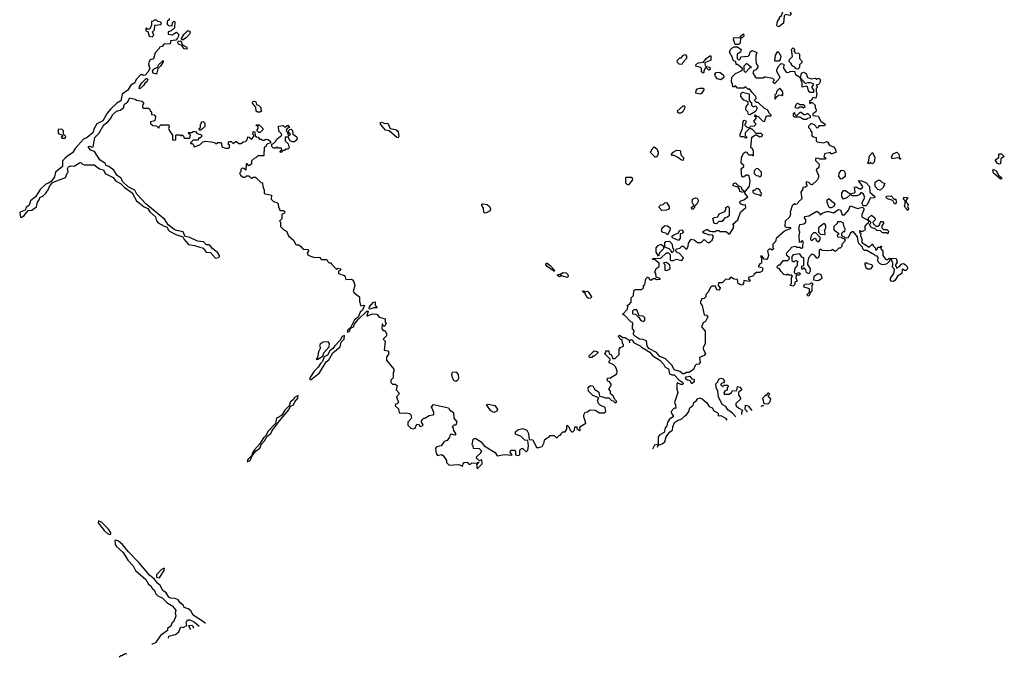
# Model space of a CAD drawing. Extents: x 2472589 to 2662339, y 701009 to 849030.
# Tile 307 of 406: x 2604847 to 2613690, y 703705 to 709434. Entities that reach past the tile are written whole.
import ezdxf

# ---------------------------------------------------------------- set-up
doc = ezdxf.new("R2010")
doc.units = 0

msp = doc.modelspace()

# ---------------------------------------------------------------- linework, layer by layer
at = {"layer": '0CON05XD'}
for points in [[(2611665, 709370), (2611651.7, 709371.7), (2611647.5, 709385), (2611653, 709417), (2611670, 709445), (2611670, 709455), (2611688.3, 709471.7), (2611705, 709510), (2611715, 709510), (2611755, 709540), (2611765, 709540), (2611770, 709525), (2611760, 709515), (2611777, 709483), (2611765, 709472.5), (2611725, 709480), (2611711.7, 709468.3), (2611707, 709403), (2611665, 709370)], [(2606190, 709445), (2606188.3, 709431.7), (2606172.5, 709417.5), (2606170, 709395), (2606185, 709382.5), (2606215, 709380), (2606220, 709405), (2606235, 709420), (2606240, 709415), (2606238.3, 709361.7), (2606207, 709333), (2606180, 709325), (2606180, 709305), (2606215, 709297.5), (2606255, 709322.5), (2606273.3, 709305), (2606273.8, 709285), (2606265, 709267.5), (2606248.8, 709251.2), (2606200, 709245), (2606202.5, 709225), (2606195, 709212.5), (2606145, 709216.7), (2606125, 709192.5), (2606101.7, 709188.3), (2606100, 709175), (2606063, 709137), (2606048.3, 709081.7), (2606018.3, 709071.7), (2606008.3, 709061.7), (2606003.3, 709035), (2606016.7, 708995), (2605998.9, 708961.1), (2605975, 708936.2), (2605955, 708932.5), (2605945, 708940), (2605931.7, 708938.3), (2605892.5, 708895), (2605880, 708865), (2605843.6, 708846.4), (2605819.3, 708800.7), (2605767.5, 708765), (2605754, 708705), (2605717.7, 708682.3), (2605665, 708632.5), (2605633.3, 708595), (2605592.5, 708525), (2605540.7, 708499.3), (2605516.7, 708455), (2605504, 708416), (2605452.5, 708375), (2605420.5, 708359.5), (2605343.6, 708276.4), (2605325, 708240), (2605275, 708207.5), (2605253.6, 708186.4), (2605232.5, 708165), (2605230, 708115), (2605167.5, 708065), (2605158.6, 708021.4), (2605128.8, 707981.2), (2605106.2, 707963.8), (2605082.5, 707955), (2605030.7, 707909.3), (2604989.2, 707840.8), (2604943.3, 707805), (2604931.2, 707768.8), (2604904.4, 707745.6), (2604896.1, 707723.9), (2604850, 707705), (2604846.7, 707695), (2604855, 707660), (2604865, 707660), (2604885.9, 707674.1), (2604921.7, 707718.3), (2604955, 707722.5), (2604997.7, 707752.3), (2605007.5, 707795), (2605022.5, 707815), (2605027.5, 707835), (2605055, 707847.5), (2605082.5, 707875), (2605103.6, 707906.4), (2605113.9, 707936.1), (2605140, 707970), (2605257.5, 708015), (2605272.5, 708055), (2605282.5, 708065), (2605277.5, 708095), (2605285, 708112.5), (2605305, 708120), (2605335, 708117.5), (2605385, 708147.5), (2605395, 708150), (2605410, 708135), (2605425, 708130), (2605515, 708128.8), (2605563.9, 708093.9), (2605600, 708085), (2605615, 708052.5), (2605686.7, 708015), (2605706.2, 707985), (2605751.7, 707961.7), (2605785, 707928.8), (2605857.1, 707877.1), (2605895, 707807.5), (2605965, 707752), (2605997.7, 707737.7), (2606015, 707706.7), (2606065, 707662.5), (2606076.1, 707626.1), (2606089.5, 707609.5), (2606145, 707577.5), (2606170, 707570), (2606180, 707545), (2606192.5, 707535), (2606250, 707505), (2606313, 707483), (2606325, 707457.5), (2606364.1, 707414.1), (2606416.1, 707406.1), (2606495, 707382.5), (2606522.5, 707345), (2606560.7, 707340.7), (2606605, 707291.2), (2606633.6, 707296.4), (2606642.5, 707305), (2606642.5, 707315), (2606625, 707338.8), (2606577, 707377), (2606555, 707407.5), (2606545, 707412.5), (2606525, 707410), (2606498, 707438), (2606445, 707443.8), (2606375, 707476.2), (2606336.4, 707486.4), (2606326.4, 707496.4), (2606315, 707526.7), (2606244, 707544), (2606181.2, 707591.2), (2606149.5, 707639.5), (2605980.5, 707780.5), (2605900, 707865), (2605881.7, 707901.7), (2605822, 707932), (2605771.2, 707981.2), (2605758.6, 708008.6), (2605723, 708033), (2605691.2, 708081.2), (2605645.9, 708115.9), (2605624.5, 708124.5), (2605612.9, 708142.9), (2605565, 708175.8), (2605520, 708250), (2605485, 708262.5), (2605464.5, 708284.5), (2605464.3, 708295.7), (2605475, 708298.8), (2605495, 708288), (2605508, 708292), (2605521.2, 708375), (2605557.3, 708412.7), (2605601.7, 708488.3), (2605638.8, 708515), (2605668.9, 708551.1), (2605681.3, 708578.7), (2605715, 708611.2), (2605747.7, 708622.3), (2605777.7, 708642.3), (2605788.8, 708675), (2605815.8, 708694.2), (2605835, 708732.5), (2605885, 708720), (2605895, 708710), (2605942.5, 708702.5), (2605960, 708685), (2605960, 708675), (2605950, 708665), (2605950, 708645), (2605955, 708640), (2606005, 708640), (2606020, 708625), (2606020, 708615), (2606030, 708605), (2606031.7, 708581.7), (2606055, 708580), (2606067.5, 708565), (2606060, 708525), (2606023, 708517), (2606022.5, 708502.5), (2606041.7, 708481.7), (2606075, 708480), (2606095, 708460), (2606101.7, 708478.3), (2606115, 708490), (2606185, 708490), (2606190, 708475), (2606182.5, 708455), (2606192.5, 708435), (2606220, 708395), (2606220, 708355), (2606225, 708350), (2606250, 708355), (2606250, 708395), (2606255, 708400), (2606285, 708400), (2606295, 708390), (2606305, 708400), (2606318.3, 708388.3), (2606325, 708370), (2606375, 708370), (2606380, 708395), (2606360, 708415), (2606365, 708420), (2606395, 708420), (2606405, 708430), (2606425, 708430), (2606441.7, 708411.7), (2606478.3, 708398.3), (2606478.3, 708381.7), (2606465, 708370), (2606451.7, 708368.3), (2606448.3, 708351.7), (2606405, 708350), (2606381.7, 708328.3), (2606381.7, 708321.7), (2606395, 708320), (2606408.3, 708308.3), (2606415, 708290), (2606465, 708310), (2606493, 708337), (2606515, 708342.5), (2606567, 708337), (2606595, 708330), (2606605, 708320), (2606615, 708320), (2606625, 708330), (2606655, 708330), (2606660, 708325), (2606661.7, 708291.7), (2606695, 708280), (2606725, 708280), (2606730, 708285), (2606730, 708305), (2606720, 708315), (2606725, 708340), (2606745, 708340), (2606765, 708320), (2606785, 708340), (2606795, 708340), (2606815, 708320), (2606835, 708320), (2606853, 708337), (2606875, 708340), (2606890, 708355), (2606895, 708380), (2606908.3, 708378.3), (2606928.3, 708361.7), (2606950, 708385), (2606950, 708395), (2606940, 708405), (2606945, 708430), (2606960, 708425), (2606961.7, 708391.7), (2606975, 708380), (2606988.3, 708378.3), (2607001.7, 708361.7), (2607015, 708360), (2607025, 708350), (2607045, 708350), (2607055, 708360), (2607078.3, 708358.3), (2607098.3, 708338.3), (2607100, 708325), (2607073, 708317), (2607060, 708305), (2607058.3, 708291.7), (2607041.7, 708288.3), (2607040, 708215), (2607035, 708210), (2606985, 708210), (2606968.3, 708191.7), (2606955, 708190), (2606930, 708165), (2606930, 708135), (2606905, 708120), (2606888.3, 708138.3), (2606881.7, 708138.3), (2606878.3, 708081.7), (2606858.3, 708098.3), (2606845, 708100), (2606833, 708087), (2606831.7, 708068.3), (2606820, 708055), (2606833.6, 708033.6), (2606855, 708017.5), (2606871.7, 708018.3), (2606885, 708030), (2606905, 708030), (2606925, 708010), (2606935, 708010), (2606945, 708020), (2606965, 708020), (2607011.7, 707971.7), (2607028.3, 707968.3), (2607030, 707935), (2607041.7, 707901.7), (2607041.7, 707871.7), (2607108.3, 707858.3), (2607105, 707820), (2607125, 707800), (2607155, 707790), (2607168.3, 707778.3), (2607170, 707745), (2607180, 707735), (2607180, 707725), (2607185, 707720), (2607215, 707720), (2607230, 707705), (2607218.3, 707691.7), (2607200, 707685), (2607200, 707645), (2607180, 707625), (2607190, 707615), (2607190, 707575), (2607220, 707545), (2607243, 707533), (2607261.7, 707491.7), (2607309.3, 707449.3), (2607325, 707417.5), (2607335, 707410), (2607355, 707410), (2607372.5, 707395)], [(2606035, 709280), (2606050, 709295), (2606040, 709325), (2606057, 709343), (2606060, 709385), (2606115, 709390), (2606120, 709395), (2606115, 709410), (2606088.3, 709418.3), (2606075, 709430), (2606055, 709430), (2606045, 709420), (2606031.7, 709418.3), (2606030, 709385), (2606015, 709350), (2605995, 709350), (2605985, 709360), (2605980, 709355), (2605980, 709335), (2605998.3, 709328.3), (2606010, 709285), (2606035, 709280)], [(2606303.3, 709253.3), (2606300, 709265), (2606319.7, 709300.3), (2606355, 709332.9), (2606373, 709333), (2606377.8, 709315), (2606371.9, 709305), (2606345, 709274.2), (2606315, 709254), (2606303.3, 709253.3)], [(2606345, 709170), (2606325, 709172), (2606302.3, 709202.3), (2606273.3, 709215), (2606266.7, 709225), (2606270.7, 709239.3), (2606292.5, 709242.5), (2606309.3, 709209.3), (2606347.5, 709187.5), (2606350, 709175), (2606345, 709170)], [(2611305, 709210), (2611271.7, 709211.7), (2611257.5, 709255), (2611260, 709275), (2611320, 709270), (2611320, 709285), (2611347, 709307), (2611350, 709285), (2611335, 709270), (2611320, 709270), (2611317, 709223), (2611305, 709210)], [(2610815, 706252.5), (2610803.3, 706253.3), (2610775, 706272.5), (2610725, 706287.5), (2610706.1, 706326.1), (2610646.4, 706386.4), (2610595, 706406.7), (2610565, 706443.3), (2610498.8, 706478.8), (2610481.2, 706505), (2610475, 706547.5), (2610445, 706560), (2610414.1, 706564.1), (2610370, 706595), (2610357.5, 706615), (2610370, 706635), (2610350, 706655), (2610350, 706685), (2610357.5, 706695), (2610347.5, 706715), (2610335, 706720), (2610278.3, 706778.3), (2610260, 706785), (2610307, 706833), (2610310, 706855), (2610301.7, 706868.3), (2610318.3, 706871.7), (2610337.5, 706895), (2610340, 706935), (2610360, 706955), (2610361.7, 706998.3), (2610375, 707010), (2610435, 707010), (2610450, 707025), (2610450, 707045), (2610460, 707055), (2610470, 707105), (2610485, 707120), (2610495, 707120), (2610500, 707105), (2610515, 707092.5), (2610535, 707110), (2610555, 707110), (2610565, 707100), (2610598.3, 707101.7), (2610598.3, 707108.3), (2610561.7, 707121.7), (2610560, 707155), (2610552.5, 707165), (2610561.7, 707198.3), (2610590, 707215), (2610590, 707245), (2610548.3, 707278.3), (2610535, 707280), (2610531.7, 707288.3), (2610605, 707290), (2610655, 707340), (2610675, 707340), (2610690, 707325), (2610690, 707275), (2610695, 707270), (2610715, 707270), (2610745, 707282.5), (2610795, 707270), (2610810, 707295), (2610770, 707335), (2610755, 707340), (2610740, 707355), (2610740, 707365), (2610750, 707375), (2610775, 707380), (2610795, 707400), (2610805, 707400), (2610833, 707373), (2610840, 707375), (2610850, 707395), (2610854, 707426), (2610877.5, 707462.5), (2610905, 707456.7), (2610935, 707432.5), (2610967, 707433), (2610995, 707460), (2611020, 707435), (2611035, 707430), (2611066.4, 707453.6), (2611077.5, 707485), (2611065, 707500), (2611045, 707497.5), (2610990, 707515), (2610980, 707525), (2610987.5, 707535), (2611015, 707547.5), (2611025, 707547.5), (2611045, 707532.5), (2611065, 707530), (2611095, 707530), (2611105, 707540), (2611125, 707540), (2611135, 707530), (2611191.7, 707531.7), (2611215, 707510), (2611225, 707510), (2611257.5, 707565), (2611260, 707585), (2611250, 707595), (2611297.5, 707635), (2611320, 707705), (2611370, 707745), (2611365, 707770), (2611345, 707767.5), (2611327, 707777), (2611312.5, 707795), (2611322.5, 707807.5), (2611350, 707815), (2611386.7, 707843.3), (2611360, 707875), (2611360, 707885), (2611401.7, 707938.3), (2611407.5, 707985), (2611397, 708027), (2611387, 708037), (2611375, 708037.5), (2611345, 708020), (2611332.5, 708025), (2611327, 708093), (2611350, 708115), (2611350, 708125), (2611327.5, 708145), (2611328.3, 708191.7), (2611347.5, 708235), (2611365, 708247.5), (2611380, 708245), (2611380, 708235), (2611395, 708220), (2611425, 708220), (2611438.3, 708211.7), (2611437.5, 708255), (2611426.4, 708276.4), (2611412.5, 708285), (2611423, 708377), (2611455, 708400), (2611465, 708400), (2611495, 708382.5), (2611507, 708383), (2611520, 708395), (2611505, 708410), (2611461.7, 708411.7), (2611425, 708450), (2611415, 708450), (2611405, 708460), (2611363, 708417), (2611362.5, 708392.5), (2611378.3, 708378.3), (2611378.3, 708371.7), (2611365, 708370), (2611355, 708380), (2611325, 708380), (2611317.5, 708387.5), (2611316.7, 708405), (2611340, 708455), (2611345, 708520), (2611355, 708530), (2611370, 708525), (2611370, 708505), (2611360, 708495), (2611360, 708485), (2611375, 708470), (2611400, 708460), (2611411.7, 708478.3), (2611445, 708480), (2611460, 708495), (2611443, 708513), (2611442.5, 708525), (2611460, 708545), (2611460, 708555), (2611450, 708565), (2611451.7, 708578.3), (2611468.3, 708568.3), (2611480, 708565), (2611521.7, 708521.7), (2611535, 708520), (2611555, 708570), (2611595, 708570), (2611597.5, 708575), (2611580, 708590), (2611562.5, 708625), (2611536.4, 708636.4), (2611478.3, 708688.3), (2611465, 708690), (2611450, 708705), (2611450, 708715), (2611460, 708725), (2611457.5, 708745), (2611421.7, 708781.7), (2611405, 708810), (2611385, 708810), (2611365, 708830), (2611351.7, 708818.3), (2611325, 708817.5), (2611295, 708820), (2611275, 708840), (2611265, 708830), (2611251.7, 708831.7), (2611250, 708855), (2611240, 708875), (2611241.7, 708918.3), (2611275, 708950), (2611330, 708975), (2611340, 708985), (2611340, 708995), (2611295, 709030), (2611281.7, 709031.7), (2611278.3, 709058.3), (2611265, 709060), (2611253, 709073), (2611250, 709095), (2611222.5, 709142.5), (2611230, 709165), (2611241.7, 709178.3), (2611265, 709190), (2611295, 709190), (2611327, 709167), (2611319.3, 709140.7), (2611290, 709125), (2611290, 709085), (2611305, 709070), (2611320, 709085), (2611325, 709100), (2611390, 709105), (2611401.7, 709118.3), (2611407.5, 709145), (2611425, 709157.5), (2611468.3, 709138.3), (2611458.3, 709111.7), (2611457.5, 709075), (2611460.7, 709040.7), (2611477.5, 709015), (2611477.5, 709005), (2611455, 708980), (2611441.7, 708978.3), (2611432.5, 708955), (2611451.7, 708921.7), (2611465, 708912.5), (2611525, 708910), (2611535, 708920), (2611545, 708920), (2611607, 708907), (2611620, 708895), (2611620, 708885), (2611610, 708875), (2611628.3, 708861.7), (2611677, 708913), (2611648.3, 708968.3), (2611647.5, 708985), (2611665, 709020), (2611685, 709040), (2611710, 709035), (2611708.3, 708998.3), (2611731.7, 708961.7), (2611755, 708960), (2611765, 708967.5), (2611805, 708970), (2611815, 708940), (2611850, 708920), (2611855, 708910), (2611860, 708910), (2611867.5, 708952.5), (2611885, 708962.5), (2611910, 708950), (2611923, 708913), (2611955, 708903.3), (2611995, 708907.5), (2612005, 708900), (2612025, 708907.5), (2612037, 708897), (2612036.7, 708875), (2612025, 708850), (2612000, 708845), (2612010, 708835), (2612010, 708825), (2612000, 708815), (2612000, 708785), (2612007.5, 708775), (2612000, 708735), (2611995, 708730), (2611970, 708735), (2611960, 708715), (2611941.7, 708698.3), (2611940, 708685), (2611945, 708680), (2611955, 708690), (2611965, 708690), (2611990, 708665), (2611990, 708645), (2612000, 708625), (2611997.5, 708605), (2611971.7, 708588.3), (2611971.7, 708571.7), (2612018.3, 708568.3), (2612040.7, 708520.7), (2612080, 708495), (2612075, 708480), (2612025, 708480), (2612018.3, 708461.7), (2612005, 708460), (2611998.3, 708478.3), (2611985, 708490), (2611955, 708500), (2611931.7, 708478.3), (2611930, 708465), (2611948.3, 708448.3), (2611950, 708435), (2611960, 708425), (2611961.7, 708391.7), (2611975, 708380), (2612000, 708375), (2612000, 708345), (2612010, 708335), (2612065, 708327.5), (2612098.3, 708338.3), (2612120, 708305), (2612155, 708290), (2612170, 708275), (2612180, 708245), (2612145, 708230), (2612135, 708230), (2612125, 708240), (2612075, 708230), (2612070, 708205), (2612088.3, 708188.3), (2612085, 708180), (2612035, 708180), (2612015, 708190), (2611993, 708187), (2611995, 708170), (2612027.5, 708135), (2612023.6, 708106.4), (2612000, 708085), (2612020, 708035), (2612020, 708015), (2612008.3, 707991.7), (2611965, 707950), (2611951.7, 707951.7), (2611935, 707970), (2611911.7, 707978.3), (2611910, 707955), (2611918.3, 707941.7), (2611905, 707930), (2611880, 707925), (2611880, 707915), (2611862.5, 707885), (2611870, 707825), (2611840, 707795), (2611830, 707775), (2611815, 707772.5), (2611805, 707780), (2611785, 707760), (2611767.5, 707705), (2611770, 707685), (2611760.7, 707659.3), (2611722.5, 707625), (2611720, 707575), (2611737, 707567), (2611765, 707570), (2611773.3, 707555), (2611747.5, 707547.5), (2611715, 707532.5), (2611641.7, 707468.3), (2611635, 707440), (2611612.5, 707417.5), (2611610, 707385), (2611617, 707377), (2611615, 707370), (2611605, 707362.5), (2611591.7, 707371.7), (2611578.3, 707371.7), (2611563, 707357), (2611572.5, 707315), (2611567, 707293), (2611555, 707280), (2611531.7, 707281.7), (2611515, 707310), (2611500, 707310), (2611510, 707295), (2611510, 707245), (2611495, 707240), (2611480, 707215), (2611515, 707207.5), (2611520, 707195), (2611515, 707173.8), (2611495, 707163.3), (2611465, 707162.5), (2611440, 707145), (2611438.3, 707131.7), (2611391.7, 707118.3), (2611391.7, 707101.7), (2611410, 707095), (2611397, 707083), (2611350, 707090), (2611347, 707063), (2611335, 707047.5), (2611313.3, 707053.3), (2611300, 707065), (2611295, 707100), (2611263, 707103), (2611235, 707120), (2611215, 707100), (2611188.3, 707101.7), (2611155, 707070), (2611121.7, 707068.3), (2611120, 707045), (2611137.5, 707025), (2611133, 707007), (2611125, 707002.5), (2611107, 707007), (2611095, 707040), (2611065, 707040), (2611051.7, 707028.3), (2611028.3, 706981.7), (2611010, 706965), (2611010, 706945), (2610995, 706930), (2610970, 706925), (2610970, 706915), (2610960, 706905), (2610960, 706885), (2610977, 706867), (2610993, 706783), (2611015, 706780), (2611026.7, 706765), (2611006.4, 706723.6), (2610985, 706710), (2610970, 706675), (2611002.5, 706635), (2611002.5, 706525), (2610986.7, 706485), (2610988.3, 706468.3), (2611006.7, 706435), (2610995, 706417.5), (2610951.7, 706398.3), (2610957, 706353), (2610945, 706337.5), (2610923.8, 706336.2), (2610913.8, 706326.2), (2610899.7, 706290.3), (2610860, 706265), (2610835, 706263.3), (2610820, 706255), (2610815, 706252.5)], [(2611665, 709060), (2611635, 709060), (2611630, 709065), (2611633.6, 709116.4), (2611655, 709147.5), (2611665, 709140), (2611682.5, 709105), (2611677.5, 709075), (2611665, 709060)], [(2611835, 708990), (2611821.7, 708991.7), (2611808.3, 709008.3), (2611790, 709015), (2611780, 709025), (2611778.3, 709038.3), (2611758.3, 709058.3), (2611760, 709075), (2611787, 709103), (2611780, 709165), (2611795, 709180), (2611810, 709165), (2611800, 709155), (2611810, 709145), (2611810, 709135), (2611841.7, 709131.7), (2611850, 709125), (2611850, 709085), (2611877.5, 709055), (2611851.7, 709028.3), (2611850, 709005), (2611835, 708990)], [(2606075, 708943.3), (2606045, 708953.3), (2606040, 708975), (2606055, 708993.3), (2606083, 709007), (2606095, 709032.5), (2606135, 709067.5), (2606136.7, 709055), (2606112.5, 709015), (2606086.4, 708993.6), (2606075, 708943.3)], [(2610795, 709030), (2610770, 709035), (2610755, 709050), (2610752.5, 709067.5), (2610775, 709090), (2610788.3, 709091.7), (2610810, 709115), (2610825, 709120), (2610836.4, 709106.4), (2610836.4, 709083.6), (2610801.7, 709048.3), (2610795, 709030)], [(2610985, 708952.5), (2610970, 708965), (2610970, 708995), (2610960, 709005), (2610920, 709015), (2610922.5, 709035), (2610943.6, 709046.4), (2610987.5, 709052.5), (2611013.6, 709086.4), (2611045, 709110), (2611055, 709110), (2611055, 709070), (2611000, 709045), (2611003, 709023), (2611011.7, 709011.7), (2611046.4, 709006.4), (2611047.5, 708985), (2611035, 708980), (2611018.3, 708998.3), (2611005, 709000), (2610990, 708975), (2610991.7, 708958.3), (2610985, 708952.5)], [(2611365, 708960), (2611405, 709000), (2611420, 709005), (2611375, 709040), (2611350, 709015), (2611350, 708975), (2611365, 708960)], [(2605925, 708812.5), (2605920, 708815), (2605923.3, 708835), (2605943.9, 708866.1), (2605982.5, 708905), (2605990, 708905), (2605996.7, 708895), (2605987.5, 708875), (2605973.3, 708866.7), (2605958, 708842), (2605925, 708812.5)], [(2611145, 708892.5), (2611115, 708902.5), (2611095, 708922.5), (2611091.2, 708945), (2611100.8, 708959.2), (2611135, 708961.2), (2611167.5, 708935), (2611170, 708915), (2611145, 708892.5)], [(2611975, 708782.5), (2611980, 708785), (2611980, 708805), (2611962.5, 708825), (2611980, 708855), (2611953, 708867), (2611925, 708867.5), (2611905, 708860), (2611860, 708910), (2611863, 708883), (2611870, 708875), (2611871.7, 708831.7), (2611915, 708840), (2611931.7, 708791.7), (2611945, 708782.5), (2611975, 708782.5)], [(2610955, 708763.8), (2610920, 708775), (2610921.7, 708798.3), (2610935, 708813.3), (2610955, 708820), (2610987.5, 708817.5), (2610990, 708805), (2610980, 708785), (2610970, 708770), (2610955, 708763.8)], [(2611635, 708720), (2611641.7, 708738.3), (2611663, 708757), (2611685, 708760), (2611695, 708750), (2611700, 708755), (2611700, 708785), (2611675, 708820), (2611645, 708790), (2611641.7, 708768.3), (2611630, 708755), (2611630, 708725), (2611635, 708720)], [(2611405, 708580), (2611391.7, 708581.7), (2611387, 708607), (2611370, 708625), (2611372.5, 708655), (2611390, 708675), (2611390, 708695), (2611350.7, 708710.7), (2611323.8, 708745), (2611323, 708767), (2611338.3, 708781.7), (2611398.3, 708768.3), (2611398.3, 708708.3), (2611420, 708685), (2611420, 708665), (2611435, 708650), (2611455, 708660), (2611467, 708647), (2611467, 708633), (2611455, 708610), (2611405, 708580)], [(2607005, 708602.5), (2606983, 708603), (2606971.7, 708611.7), (2606966.7, 708646.7), (2606936.7, 708685), (2606941.2, 708698.8), (2606955, 708702.5), (2606966.4, 708696.4), (2606972.5, 708672.5), (2606995, 708662.5), (2607012.5, 708645), (2607013.3, 708623.3), (2607020, 708615), (2607005, 708602.5)], [(2610785, 708592.5), (2610760, 708595), (2610753.3, 708615), (2610805, 708660), (2610815, 708660), (2610820, 708655), (2610817.5, 708635), (2610803, 708607), (2610785, 708592.5)], [(2611835, 708640), (2611855, 708650), (2611875, 708650), (2611885, 708642.5), (2611900, 708655), (2611888.3, 708668.3), (2611855, 708670), (2611835, 708680), (2611820, 708675), (2611810, 708645), (2611835, 708640)], [(2611915, 708540), (2611925, 708550), (2611950, 708555), (2611948.3, 708568.3), (2611925, 708590), (2611901.7, 708578.3), (2611888.3, 708578.3), (2611865, 708600), (2611855, 708600), (2611825, 708570), (2611811.7, 708581.7), (2611805, 708600), (2611793, 708587), (2611795, 708570), (2611805, 708560), (2611855, 708560), (2611885, 708540), (2611915, 708540)], [(2605255, 708370), (2605260, 708385), (2605240, 708405), (2605240, 708435), (2605225, 708450), (2605191.7, 708448.3), (2605191.7, 708411.7), (2605230, 708395), (2605230, 708385), (2605220, 708375), (2605225, 708370), (2605255, 708370)], [(2606475, 708440), (2606461.7, 708441.7), (2606460, 708455), (2606470, 708465), (2606470, 708495), (2606480, 708505), (2606480, 708515), (2606495, 708520), (2606510, 708505), (2606510, 708475), (2606475, 708440)], [(2607005, 708420), (2606995, 708420), (2606980, 708435), (2606980, 708445), (2606990, 708455), (2606990, 708475), (2606971.7, 708481.7), (2606975, 708490), (2606998.3, 708488.3), (2607030, 708455), (2607030, 708445), (2607005, 708420)], [(2607195, 708240), (2607182.5, 708245), (2607200, 708265), (2607198.3, 708278.3), (2607165, 708280), (2607155, 708290), (2607145, 708280), (2607125, 708280), (2607110, 708295), (2607110, 708315), (2607125, 708320), (2607145, 708340), (2607155, 708360), (2607200, 708395), (2607198.3, 708408.3), (2607173, 708433), (2607171.7, 708478.3), (2607211.7, 708481.7), (2607225, 708470), (2607235, 708470), (2607255, 708487.5), (2607270, 708465), (2607251.7, 708458.3), (2607240, 708445), (2607240, 708435), (2607250, 708425), (2607261.7, 708391.7), (2607280, 708405), (2607261.7, 708421.7), (2607260, 708435), (2607271.7, 708448.3), (2607285, 708450), (2607297, 708437), (2607300, 708405), (2607332.5, 708385), (2607340, 708365), (2607335.9, 708354.1), (2607315, 708336.7), (2607296.4, 708336.4), (2607276.7, 708346.7), (2607258.3, 708378.3), (2607231.7, 708378.3), (2607230, 708345), (2607257, 708317), (2607267, 708283), (2607255, 708270), (2607235, 708270), (2607225, 708260), (2607211.7, 708258.3), (2607195, 708240)], [(2608245, 708372.5), (2608234.2, 708374.2), (2608165, 708433.8), (2608131.9, 708441.9), (2608086.2, 708495), (2608084.2, 708505.8), (2608095, 708512), (2608125, 708502), (2608153.9, 708503.9), (2608175, 708456.7), (2608225, 708446.7), (2608240, 708435), (2608246.7, 708425), (2608252.5, 708385), (2608245, 708372.5)], [(2610565, 708200), (2610555, 708200), (2610510, 708245), (2610520, 708255), (2610520, 708265), (2610545, 708290), (2610570, 708275), (2610580, 708245), (2610580, 708225), (2610565, 708200)], [(2610805, 708170), (2610783.9, 708173.9), (2610765, 708192.5), (2610725, 708212.5), (2610703, 708213), (2610700, 708225), (2610715, 708242.5), (2610748.3, 708261.7), (2610775, 708260), (2610781.7, 708251.7), (2610785, 708220), (2610807.5, 708195), (2610805, 708170)], [(2612505, 708140), (2612485, 708150), (2612475, 708140), (2612460, 708145), (2612470, 708155), (2612478.3, 708211.7), (2612505, 708240), (2612526.7, 708196.7), (2612520, 708155), (2612505, 708140)], [(2612755, 708180), (2612750, 708190), (2612733, 708193), (2612683, 708183), (2612678.3, 708201.7), (2612691.7, 708228.3), (2612725, 708242.5), (2612742.5, 708225), (2612750, 708190), (2612760, 708185), (2612755, 708180)], [(2613645, 708136.7), (2613625, 708146), (2613608.8, 708175), (2613640, 708195), (2613640, 708225), (2613645, 708230), (2613665, 708230), (2613690, 708205), (2613660, 708185), (2613655, 708140), (2613645, 708136.7)], [(2611495, 708020), (2611510, 708035), (2611510, 708065), (2611480, 708095), (2611465, 708097.5), (2611443, 708077), (2611443, 708053), (2611460, 708035), (2611481.7, 708031.7), (2611495, 708020)], [(2613655, 708001.2), (2613594.1, 708054.1), (2613587.5, 708085), (2613595, 708088), (2613615.7, 708075), (2613637.7, 708037.7), (2613665, 708016.2), (2613665, 708002.5), (2613655, 708001.2)], [(2610315, 707950), (2610305, 707950), (2610290, 707965), (2610290, 708015), (2610295, 708020), (2610345, 708020), (2610350, 707995), (2610315, 707950)], [(2612225, 708000), (2612202.5, 708025), (2612207.5, 708055), (2612225, 708080), (2612235, 708082.5), (2612248.3, 708078.3), (2612260, 708055), (2612260, 708025), (2612235, 708002.5), (2612225, 708000)], [(2611345, 707880), (2611315, 707890), (2611311.7, 707911.7), (2611298.3, 707928.3), (2611255, 707942.5), (2611257, 707963), (2611277, 707967), (2611301.7, 707941.7), (2611320, 707935), (2611330, 707925), (2611330, 707915), (2611350, 707895), (2611345, 707880)], [(2611505, 707850), (2611510, 707875), (2611500, 707885), (2611498.3, 707898.3), (2611480, 707915), (2611465, 707917.5), (2611445, 707900), (2611431.7, 707898.3), (2611430, 707885), (2611443, 707873), (2611491.7, 707861.7), (2611505, 707850)], [(2612445, 707760), (2612421.7, 707761.7), (2612410, 707785), (2612437.5, 707835), (2612425, 707867.5), (2612405, 707880), (2612385, 707860), (2612365, 707850), (2612325, 707850), (2612315, 707860), (2612305, 707860), (2612280, 707835), (2612245, 707820), (2612230, 707845), (2612230, 707875), (2612245, 707900), (2612265, 707900), (2612305, 707870), (2612341.7, 707878.3), (2612350, 707885), (2612345, 707930), (2612355, 707932.5), (2612395, 707912.5), (2612417.5, 707925), (2612420, 707935), (2612381.7, 707988.3), (2612407, 707987), (2612445, 707970), (2612480, 707935), (2612483, 707883), (2612527.5, 707845), (2612525, 707832.5), (2612485, 707830), (2612462.5, 707775), (2612445, 707760)], [(2612575, 707902.5), (2612555, 707907.5), (2612530, 707935), (2612530, 707975), (2612558.3, 707991.7), (2612571.7, 707991.7), (2612591.7, 707971.7), (2612617.5, 707965), (2612603.3, 707925), (2612575, 707902.5)], [(2610895, 707732.5), (2610885, 707732.5), (2610880, 707745), (2610900, 707765), (2610887.5, 707795), (2610888.3, 707821.7), (2610915, 707832.5), (2610931.7, 707831.7), (2610942.5, 707805), (2610927.5, 707775), (2610910, 707760), (2610905, 707740), (2610895, 707732.5)], [(2612135, 707742.5), (2612123, 707743), (2612113, 707753), (2612100, 707795), (2612100, 707815), (2612115, 707827.5), (2612159.3, 707789.3), (2612167.5, 707775), (2612157.5, 707755), (2612135, 707742.5)], [(2612715, 707780), (2612705, 707780), (2612688.3, 707808.3), (2612640, 707825), (2612630, 707835), (2612631.7, 707848.3), (2612675, 707850), (2612701.7, 707821.7), (2612715, 707820), (2612720, 707795), (2612715, 707780)], [(2612825, 707720), (2612800, 707745), (2612793, 707763), (2612800, 707775), (2612800, 707805), (2612782.5, 707825), (2612795, 707840), (2612820, 707835), (2612820, 707825), (2612810, 707815), (2612810, 707795), (2612827.5, 707775), (2612820, 707755), (2612830, 707735), (2612825, 707720)], [(2609025, 707696.7), (2609016.7, 707705), (2609011.7, 707741.7), (2608996.7, 707765), (2608997.5, 707775), (2609005, 707780), (2609045, 707774), (2609065.6, 707755.6), (2609076, 707735), (2609073, 707717), (2609035, 707700), (2609025, 707696.7)], [(2610615, 707720), (2610590, 707745), (2610593, 707757), (2610605, 707770), (2610627, 707773), (2610641.7, 707788.3), (2610655, 707790), (2610680, 707755), (2610680, 707735), (2610655, 707722.5), (2610615, 707720)], [(2611105, 707600), (2611083.3, 707603.3), (2611073, 707647), (2611083, 707657), (2611118.3, 707661.7), (2611130, 707690), (2611179.3, 707710.7), (2611190, 707725), (2611190, 707745), (2611207, 707757), (2611220, 707745), (2611218.3, 707671.7), (2611205, 707660), (2611180, 707655), (2611155, 707620), (2611125, 707620), (2611105, 707600)], [(2611795, 707040), (2611770, 707045), (2611770, 707055), (2611780, 707065), (2611780, 707115), (2611788.3, 707128.3), (2611775, 707140), (2611755, 707140), (2611745, 707147.5), (2611735, 707140), (2611710, 707145), (2611685, 707170), (2611668.3, 707198.3), (2611651.7, 707201.7), (2611650, 707215), (2611665, 707230), (2611678.3, 707231.7), (2611705, 707270), (2611745, 707270), (2611758.3, 707281.7), (2611760, 707295), (2611737.5, 707315), (2611732.5, 707335), (2611785, 707392.5), (2611815, 707400), (2611825, 707390), (2611855, 707390), (2611865, 707380), (2611880, 707385), (2611880, 707415), (2611887.5, 707425), (2611880, 707445), (2611875, 707450), (2611858.3, 707431.7), (2611850, 707435), (2611847.5, 707495), (2611853.3, 707525), (2611843.8, 707555), (2611855, 707593.3), (2611889.5, 707600.5), (2611906.7, 707615), (2611906.2, 707635), (2611894, 707655), (2611897.5, 707665), (2611935, 707672), (2612005, 707712.5), (2612030, 707695), (2612035, 707680), (2612053.3, 707696.7), (2612095, 707710), (2612115, 707710), (2612155, 707697.5), (2612193.9, 707726.1), (2612205, 707727.5), (2612217.5, 707725), (2612235, 707680), (2612255, 707680), (2612292.5, 707725), (2612305, 707760), (2612375, 707737.5), (2612415, 707750), (2612427, 707737), (2612427.5, 707725), (2612410, 707685), (2612411.7, 707661.7), (2612470, 707630), (2612470, 707655), (2612498.3, 707678.3), (2612527.5, 707655), (2612530, 707635), (2612510, 707615), (2612511.7, 707601.7), (2612527, 707587), (2612535, 707580), (2612555, 707580), (2612568.3, 707591.7), (2612575, 707610), (2612585, 707620), (2612595, 707620), (2612607.5, 707605), (2612590, 707585), (2612590, 707565), (2612605, 707550), (2612635, 707550), (2612650, 707535), (2612645, 707510), (2612635, 707520), (2612595, 707520), (2612577, 707537), (2612545, 707540), (2612527.5, 707557.5), (2612518.3, 707558.3), (2612500, 707565), (2612485, 707580), (2612480, 707595), (2612490, 707605), (2612490, 707615), (2612470, 707630), (2612468.3, 707601.7), (2612455, 707600), (2612433, 707577), (2612440, 707555), (2612436.4, 707543.6), (2612415, 707530), (2612405, 707530), (2612395, 707540), (2612390, 707535), (2612390, 707525), (2612400, 707515), (2612397.5, 707495), (2612411.7, 707461.7), (2612411.7, 707431.7), (2612475, 707390), (2612501.7, 707418.3), (2612508.3, 707418.3), (2612510, 707405), (2612530, 707385), (2612535, 707360), (2612548.3, 707371.7), (2612555, 707390), (2612580, 707390), (2612581.7, 707398.3), (2612588.3, 707398.3), (2612588.3, 707391.7), (2612580, 707390), (2612580, 707375), (2612600, 707355), (2612600, 707315), (2612625, 707280), (2612645, 707280), (2612655, 707290), (2612718.3, 707288.3), (2612727.5, 707255), (2612710, 707225), (2612720, 707215), (2612721.7, 707201.7), (2612750, 707215), (2612768.3, 707241.7), (2612785, 707242.5), (2612800, 707235), (2612817.5, 707215), (2612820, 707195), (2612805, 707180), (2612795, 707180), (2612785, 707190), (2612771.7, 707188.3), (2612770, 707155), (2612730.5, 707129.5), (2612711.2, 707095), (2612695, 707081.2), (2612675, 707083.3), (2612666.7, 707095), (2612669.3, 707110.7), (2612697, 707153), (2612702.5, 707185), (2612700, 707195), (2612680, 707215), (2612690, 707225), (2612690, 707245), (2612678.3, 707278.3), (2612661.7, 707278.3), (2612660, 707265), (2612635, 707240), (2612617, 707233), (2612595, 707232.5), (2612575, 707240), (2612558.3, 707258.3), (2612552.5, 707275), (2612560, 707295), (2612548.3, 707308.3), (2612531.7, 707311.7), (2612518.3, 707328.3), (2612505, 707330), (2612455, 707360), (2612435, 707360), (2612420, 707375), (2612415, 707390), (2612380, 707425), (2612371.7, 707481.7), (2612337, 707527), (2612325, 707526.7), (2612307, 707513), (2612287, 707473), (2612265, 707470), (2612255, 707480), (2612241.7, 707481.7), (2612230, 707495), (2612230, 707515), (2612245, 707530), (2612258.3, 707531.7), (2612260, 707555), (2612248.3, 707578.3), (2612246.1, 707606.1), (2612225, 707617.5), (2612191.7, 707618.3), (2612188.3, 707601.7), (2612160, 707575), (2612160, 707545), (2612200, 707515), (2612200, 707505), (2612190, 707495), (2612191.7, 707481.7), (2612225, 707480), (2612235, 707470), (2612248.3, 707468.3), (2612260, 707455), (2612255, 707440), (2612230, 707415), (2612230, 707395), (2612215, 707380), (2612205, 707380), (2612175, 707350), (2612145, 707370), (2612135, 707360), (2612095, 707357.5), (2612055, 707360), (2612045, 707370), (2612035, 707370), (2612028.3, 707361.7), (2612026.4, 707313.6), (2612015, 707290), (2612005, 707290), (2611985, 707317.5), (2611965, 707327.5), (2611955, 707322.5), (2611932.5, 707295), (2611922.5, 707245), (2611923, 707233), (2611947.5, 707195), (2611946.7, 707173.3), (2611935, 707150), (2611913.6, 707163.6), (2611907, 707187), (2611895, 707200), (2611885, 707200), (2611875, 707190), (2611870, 707195), (2611871.7, 707218.3), (2611890, 707225), (2611890, 707295), (2611871.7, 707301.7), (2611855, 707330), (2611795, 707320), (2611783, 707307), (2611781.7, 707271.7), (2611795, 707260), (2611805, 707260), (2611815, 707270), (2611840, 707265), (2611830, 707255), (2611830, 707225), (2611808.3, 707201.7), (2611802.5, 707162.5), (2611815, 707150), (2611845, 707162.5), (2611857.5, 707155), (2611851.7, 707138.3), (2611821.7, 707138.3), (2611817.5, 707115), (2611830, 707085), (2611810, 707075), (2611810, 707055), (2611795, 707040)], [(2610665, 707500), (2610650, 707515), (2610623, 707523), (2610610, 707535), (2610617.5, 707565), (2610645, 707583.3), (2610665, 707582.5), (2610687.5, 707565), (2610687.5, 707545), (2610665, 707500)], [(2612075, 707502.5), (2612081.7, 707508.3), (2612077.5, 707545), (2612086.4, 707563.6), (2612087.5, 707585), (2612078.3, 707598.3), (2612065, 707600), (2612020, 707565), (2612020, 707525), (2612038.3, 707508.3), (2612075, 707502.5)], [(2610765, 707450), (2610715, 707470), (2610700, 707485), (2610726.4, 707503.6), (2610760, 707515), (2610775, 707542.5), (2610797, 707547), (2610810, 707525), (2610797, 707513), (2610780, 707510), (2610779.3, 707470.7), (2610765, 707450)], [(2612025, 707440), (2612037.5, 707455), (2612037, 707477), (2611998.3, 707518.3), (2611975, 707520), (2611960, 707505), (2611953, 707487), (2611950, 707455), (2611965, 707450), (2611981.7, 707468.3), (2611995, 707470), (2612001.7, 707451.7), (2612015, 707440), (2612025, 707440)], [(2607372.5, 707395), (2607393, 707373), (2607438.3, 707368.3), (2607440, 707355), (2607427.5, 707335), (2607435, 707322.5), (2607459.3, 707309.3), (2607495, 707297.5), (2607541.7, 707301.7), (2607555, 707280), (2607605, 707280), (2607615, 707260), (2607625, 707250), (2607645, 707250), (2607650, 707235), (2607695, 707190), (2607705, 707200), (2607730, 707195), (2607725, 707180), (2607710, 707175), (2607710, 707155), (2607760, 707135), (2607770, 707125), (2607775, 707100), (2607825, 707102.5), (2607836.4, 707096.4), (2607848.3, 707078.3), (2607857.5, 707045), (2607843, 706993), (2607850.7, 706980.7), (2607897.5, 706945), (2607897.5, 706905), (2607907.5, 706867.5), (2607915, 706863.3), (2607935, 706870), (2607942.5, 706865), (2607924.3, 706825), (2607906, 706805), (2607888.1, 706761.9), (2607852.9, 706737.1), (2607820, 706670), (2607790.8, 706645), (2607790, 706625), (2607807.5, 706635), (2607818.3, 706661.7), (2607845.7, 706674.3), (2607852.5, 706697.5), (2607883.9, 706736.1), (2607965, 706816.2), (2607977.5, 706815), (2607965, 706770), (2608015, 706792.5), (2608055, 706786.7), (2608075, 706760), (2608130, 706745), (2608130, 706715), (2608137, 706703), (2608125, 706680), (2608111.7, 706681.7), (2608108.3, 706698.3), (2608101.7, 706698.3), (2608100, 706655), (2608111.7, 706641.7), (2608125, 706640), (2608140, 706615), (2608140, 706595), (2608110, 706565), (2608130, 706545), (2608120, 706465), (2608151.7, 706458.3), (2608160, 706455), (2608160, 706425), (2608140, 706405), (2608142.5, 706375), (2608207.5, 706295), (2608207, 706273), (2608200, 706265), (2608200, 706215), (2608180, 706195), (2608180, 706175), (2608195, 706160), (2608219.3, 706159.3), (2608238.3, 706148.3), (2608228.3, 706108.3), (2608257.5, 706075), (2608230, 706045), (2608250, 705995), (2608238.3, 705981.7), (2608221.7, 705978.3), (2608220, 705965), (2608248.3, 705938.3), (2608255, 705902.5), (2608265, 705897.5), (2608315, 705902.5), (2608347, 705897), (2608360, 705885), (2608367, 705853), (2608333, 705817), (2608331.7, 705791.7), (2608360, 705765), (2608385, 705757.5), (2608400, 705765), (2608415, 705800), (2608428.3, 705798.3), (2608445, 705780), (2608460, 705785), (2608470, 705795), (2608452.5, 705825), (2608460.7, 705839.3), (2608475, 705852.5), (2608486.7, 705853.3), (2608525, 705877.5), (2608557, 705883), (2608565, 705890), (2608566.7, 705905), (2608546.7, 705955), (2608564, 705976), (2608697, 705947), (2608710, 705925), (2608742.5, 705905), (2608746.7, 705855), (2608771.7, 705821.7), (2608765, 705790), (2608745, 705790), (2608730, 705775), (2608740, 705765), (2608743, 705743), (2608760, 705715), (2608760, 705705), (2608755, 705700), (2608725, 705710), (2608713, 705707), (2608706.7, 705683.3), (2608686.4, 705653.6), (2608660, 705645), (2608633.6, 705606.4), (2608590, 705595), (2608582.5, 705585), (2608587.5, 705535), (2608598.3, 705518.3), (2608635, 705526.7), (2608649.3, 705519.3), (2608680, 705475), (2608680, 705455), (2608703, 705433), (2608786.7, 705436.7), (2608815, 705430), (2608825, 705420), (2608830, 705445), (2608840, 705455), (2608865, 705457.5), (2608881.7, 705441.7), (2608895, 705440), (2608908.3, 705451.7), (2608960, 705450), (2608961.7, 705458.3), (2608968.3, 705458.3), (2608968.3, 705451.7), (2608960, 705450), (2608950, 705435), (2608955, 705400), (2609000, 705445), (2608998.3, 705478.3), (2608975, 705470), (2608950, 705495), (2608951.7, 705508.3), (2608988.3, 705541.7), (2608997, 705557), (2608975, 705577.5), (2608921.7, 705581.7), (2608920, 705605), (2608910, 705615), (2608918.3, 705661.7), (2608928, 705672), (2608945, 705672.5), (2608990.8, 705640.8), (2609017.5, 705605), (2609116.4, 705546.4), (2609135, 705516.7), (2609205, 705527.5), (2609265, 705520), (2609270, 705525), (2609252.5, 705545), (2609255, 705560), (2609265, 705567.5), (2609290, 705565), (2609300, 705555), (2609300, 705525), (2609325, 705517.5), (2609340, 705525), (2609340, 705565), (2609355, 705580), (2609365, 705580), (2609393, 705553), (2609400, 705555), (2609410, 705565), (2609416.2, 705605), (2609411.7, 705651.7), (2609385, 705656), (2609350.5, 705690.5), (2609298.8, 705708.8), (2609299.3, 705730.7), (2609320, 705750), (2609365, 705762), (2609401.2, 705745), (2609418, 705715), (2609423, 705663), (2609455, 705658.8), (2609486.1, 705596.1), (2609497, 705587), (2609539.5, 705600.5), (2609557.5, 705635), (2609561.7, 705658.3), (2609583, 705677), (2609598.3, 705681.7), (2609611.7, 705698.3), (2609647, 705697), (2609665, 705680), (2609675, 705680), (2609695, 705700), (2609705, 705700), (2609710, 705715), (2609725, 705730), (2609745, 705730), (2609760, 705755), (2609760, 705785), (2609765, 705790), (2609780, 705775), (2609790, 705745), (2609805, 705730), (2609815, 705730), (2609830, 705745), (2609833, 705777), (2609850, 705775), (2609851.7, 705761.7), (2609865, 705750), (2609875, 705740), (2609880, 705745), (2609877.5, 705775), (2609931.7, 705808.3), (2609912.5, 705865), (2609912.5, 705885), (2609925, 705907.5), (2609945, 705910), (2609963, 705927), (2609975, 705930), (2610015, 705926.7), (2610055, 705902.5), (2610095, 705902.5), (2610110, 705915), (2610105, 705950), (2610061.7, 705971.7), (2610046.4, 705986.4), (2610037.5, 706015), (2610047.5, 706037.5), (2609995, 706057.5), (2609956, 706096), (2609952, 706125), (2609961.7, 706138.3), (2609977, 706147), (2609993, 706143), (2610010, 706115), (2610048.3, 706088.3), (2610055, 706050), (2610085, 706046.7), (2610105, 706037.5), (2610137, 706037), (2610161.7, 706011.7), (2610178.3, 706008.3), (2610195, 705992.5), (2610210, 706005), (2610191.7, 706021.7), (2610177.5, 706055), (2610153, 706073), (2610152.5, 706095), (2610137.5, 706115), (2610162.5, 706155), (2610145, 706180), (2610130, 706185), (2610122.5, 706205), (2610130, 706215), (2610147, 706213), (2610209.3, 706250.7), (2610212.5, 706275), (2610207.5, 706295), (2610197.5, 706315), (2610176.4, 706336.4), (2610141.7, 706351.7), (2610140, 706365), (2610150, 706375), (2610150, 706385), (2610100, 706435), (2610110, 706445), (2610111.7, 706458.3), (2610138.3, 706458.3), (2610141.7, 706431.7), (2610160, 706425), (2610175, 706390), (2610195, 706390), (2610230, 706425), (2610230, 706475), (2610241.7, 706488.3), (2610268.3, 706501.7), (2610270, 706515), (2610260, 706525), (2610258.3, 706558.3), (2610245, 706560), (2610221.7, 706588.3), (2610235, 706600), (2610265, 706580), (2610285, 706580), (2610320, 706555), (2610325, 706530), (2610330, 706555), (2610335, 706560), (2610350, 706555), (2610360, 706535), (2610420, 706505), (2610430.7, 706490.7), (2610506, 706446), (2610514.1, 706434.1), (2610533.9, 706413.9), (2610596, 706376), (2610633.3, 706335), (2610645, 706312.5), (2610675, 706297.5), (2610683.6, 706253.6), (2610705, 706242.5), (2610725, 706242.5), (2610767, 706197), (2610802.5, 706175), (2610806.1, 706163.9), (2610802.5, 706157.5), (2610785, 706156.7), (2610755, 706170), (2610748.3, 706161.7), (2610747.5, 706115), (2610757.5, 706085), (2610727.5, 705995), (2610737.5, 705975), (2610740, 705945), (2610735, 705940), (2610725, 705942.5), (2610697, 705913), (2610700, 705895), (2610715, 705878.8), (2610716.7, 705865), (2610683.9, 705846.1), (2610666.1, 705813.9), (2610660, 705785), (2610642.9, 705767.1), (2610635, 705726.2), (2610596.7, 705705), (2610582, 705685), (2610580, 705620), (2610549.5, 705610.5), (2610531.4, 705575.9)], [(2610585, 707310), (2610562.5, 707345), (2610562.5, 707385), (2610580, 707405), (2610605, 707417.5), (2610628.3, 707398.3), (2610630, 707375), (2610591.7, 707338.3), (2610585, 707310)], [(2610705, 707340), (2610698.3, 707358.3), (2610680, 707375), (2610640, 707390), (2610640.7, 707429.3), (2610649.3, 707440.7), (2610682.5, 707442.5), (2610708.3, 707418.3), (2610710, 707385), (2610720, 707375), (2610720, 707355), (2610705, 707340)], [(2609645, 707173.3), (2609585, 707216.7), (2609572.5, 707235), (2609575, 707247.5), (2609585, 707246.2), (2609610, 707225), (2609647.5, 707185), (2609650, 707175), (2609645, 707173.3)], [(2610645, 707180), (2610665, 707182.5), (2610690, 707195), (2610687, 707227), (2610655, 707252.5), (2610635, 707250), (2610630, 707245), (2610640, 707235), (2610640, 707185), (2610645, 707180)], [(2612465, 707192.5), (2612450.7, 707200.7), (2612440, 707235), (2612441.7, 707248.3), (2612455, 707250), (2612463, 707243), (2612500, 707235), (2612507.5, 707215), (2612485, 707193.3), (2612465, 707192.5)], [(2609765, 707117.5), (2609715, 707132.5), (2609695, 707123.3), (2609677.5, 707135), (2609678.3, 707141.7), (2609695, 707146.7), (2609705, 707140), (2609713.3, 707155), (2609727.3, 707162.7), (2609755, 707160.8), (2609771.2, 707145), (2609773, 707127), (2609765, 707117.5)], [(2612005, 707087.5), (2611980, 707095), (2611981.7, 707128.3), (2612015, 707152.5), (2612036.4, 707146.4), (2612046.2, 707136.2), (2612052.5, 707115), (2612047.5, 707105), (2612025, 707090), (2612005, 707087.5)], [(2611935, 706950), (2611921.7, 706951.7), (2611920, 706965), (2611940, 706985), (2611940, 707015), (2611891.7, 707031.7), (2611890, 707045), (2611902.5, 707057.5), (2611945, 707060), (2611955, 707070), (2611965, 707070), (2611970, 707055), (2611960, 707045), (2611960, 706995), (2611951.7, 706988.3), (2611935, 706950)], [(2609955, 706930), (2609940, 706940), (2609925, 706972.5), (2609900, 706995), (2609915, 706996.7), (2609925, 706990), (2609945, 706993.3), (2609955, 706986.7), (2609983.3, 706945), (2609975, 706932.5), (2609955, 706930)], [(2607995, 706832), (2607986.1, 706836.1), (2607987.1, 706855), (2608025, 706895.8), (2608038.1, 706898.1), (2608040, 706870), (2608056.7, 706845), (2608025, 706844), (2607995, 706832)], [(2610445, 706722.5), (2610460, 706735), (2610460, 706755), (2610445, 706770), (2610411.7, 706771.7), (2610388.3, 706828.3), (2610361.7, 706828.3), (2610350, 706815), (2610351.7, 706791.7), (2610378.3, 706788.3), (2610408.3, 706758.3), (2610425, 706730), (2610445, 706722.5)], [(2607455, 706200), (2607465, 706202.5), (2607539.7, 706260.3), (2607600.2, 706359.8), (2607622.5, 706377.5), (2607660, 706440), (2607726.4, 706493.6), (2607732.5, 706537.5), (2607760, 706565), (2607765, 706597.5), (2607742.3, 706587.7), (2607724.4, 706555.6), (2607676, 706505), (2607660, 706480), (2607632.6, 706457.4), (2607610.4, 706419.6), (2607582.5, 706405), (2607567, 706363), (2607548.6, 706345), (2607528.5, 706311.5), (2607490, 706275), (2607458.8, 706225), (2607450, 706205), (2607455, 706200)], [(2607515, 706380), (2607525, 706382.5), (2607570, 706410), (2607578.2, 706441.8), (2607625.5, 706494.5), (2607628.8, 706525), (2607618.3, 706538.3), (2607573, 706537), (2607545, 706520), (2607540, 706505), (2607547.5, 706485), (2607529.5, 706450.5), (2607521.7, 706398.3), (2607510, 706385), (2607515, 706380)], [(2609985, 706400), (2609965, 706400), (2609960, 706415), (2610005, 706460), (2610038.3, 706448.3), (2610038.3, 706441.7), (2610005, 706410), (2609995, 706410), (2609985, 706400)], [(2608765, 706183.3), (2608745, 706193.3), (2608733.8, 706215), (2608728.8, 706245), (2608735, 706267.5), (2608765, 706268.8), (2608786, 706245), (2608788.8, 706211.2), (2608778.8, 706191.2), (2608765, 706183.3)], [(2610885, 706162), (2610868.8, 706188.8), (2610845, 706193.8), (2610830, 706205), (2610826.7, 706215), (2610833.8, 706226.2), (2610865, 706230), (2610885, 706207.5), (2610905, 706200), (2610905, 706180), (2610885, 706162)], [(2611277.6, 705867.2), (2611249.7, 705899.7), (2611208.3, 705928.3), (2611188.8, 705958.8), (2611155, 705977.5), (2611122.5, 706045), (2611116.7, 706096.7), (2611100.7, 706130.7), (2611098.3, 706161.7), (2611118.3, 706181.7), (2611127, 706203), (2611145, 706213.3), (2611165, 706207.5), (2611177.5, 706185), (2611169.3, 706170.7), (2611150, 706165), (2611140, 706155), (2611155, 706140), (2611165, 706140), (2611175, 706150), (2611205, 706150), (2611210, 706145), (2611210, 706135), (2611200, 706125), (2611200, 706105), (2611181.7, 706098.3), (2611170, 706085), (2611175, 706070), (2611219.3, 706070.7), (2611240, 706085), (2611245, 706100), (2611288.3, 706101.7), (2611293, 706137), (2611315, 706132.5), (2611330, 706115), (2611330, 706105), (2611302.5, 706087.5), (2611303, 706063), (2611320, 706035), (2611320, 706025), (2611280, 705985), (2611280, 705975), (2611282.5, 705965), (2611305, 705942.5), (2611340, 705925), (2611330.7, 705899.3), (2611330.4, 705887.8)], [(2606895, 705463.3), (2606916, 705475), (2606938, 705522), (2606970.9, 705559.1), (2607003.8, 705585), (2607019.7, 705620.3), (2607045, 705649.2), (2607069.1, 705690.9), (2607102.5, 705715), (2607112.6, 705737.4), (2607180.8, 705829.2), (2607265, 705929.2), (2607279.2, 705960.8), (2607307.1, 705972.9), (2607318.3, 706001.7), (2607345, 706033.3), (2607347.5, 706057.5), (2607315, 706038), (2607302.9, 706017.1), (2607278.3, 706001.7), (2607266.4, 705963.6), (2607229.2, 705925), (2607199.6, 705880.4), (2607175, 705862), (2607153.3, 705855), (2607143.5, 705806.5), (2607076, 705735), (2607059.8, 705700.2), (2607035, 705676), (2606999.1, 705620.9), (2606952.2, 705565), (2606935, 705536.7), (2606931.7, 705518.3), (2606895, 705483.3), (2606890, 705465), (2606895, 705463.3)], [(2611565.2, 705979.5), (2611531.7, 705981.7), (2611522.5, 706035), (2611545, 706060), (2611558.3, 706061.7), (2611565, 706080), (2611575, 706080), (2611580, 706065), (2611570, 706055), (2611570, 706045), (2611585, 706040), (2611590, 706025), (2611582.5, 705995), (2611565.2, 705979.5)], [(2609105, 705906), (2609079.7, 705919.7), (2609040, 705975), (2609055, 705980), (2609115, 705966.7), (2609136.7, 705933.3), (2609133.3, 705916.7), (2609125, 705913.3), (2609105, 705906)], [(2610576.2, 705593.4), (2610580, 705610), (2610616.8, 705623.2), (2610640, 705640), (2610652, 705685), (2610685, 705732), (2610710, 705745), (2610712.5, 705775), (2610728.6, 705815), (2610755, 705834.2), (2610795, 705847.5), (2610820, 705875), (2610836.4, 705883.6), (2610857.5, 705915), (2610865, 705947.5), (2610895, 705970), (2610900, 705995), (2610925, 706012.5), (2610935, 706027.5), (2610954.1, 706035.9), (2610975, 706026.9), (2611015.3, 705995.3), (2611038.8, 705958.8), (2611065, 705945.8), (2611080.8, 705920.8), (2611110, 705905), (2611120, 705895), (2611120, 705875), (2611145, 705878.8), (2611185, 705854.3), (2611198.2, 705836.2)], [(2611380, 705907.2), (2611380, 705915), (2611361.7, 705931.7), (2611365, 705970), (2611390, 705965), (2611420, 705925), (2611420.2, 705922.9)], [(2611510.4, 705958.1), (2611511.7, 705968.3), (2611528.3, 705968.3), (2611525, 705963.8)], [(2605655, 704807.5), (2605665, 704812.5), (2605666, 704825), (2605645.3, 704855.3), (2605585, 704917.1), (2605555, 704932.5), (2605551.2, 704915), (2605606.2, 704845), (2605635, 704816.7), (2605655, 704807.5)], [(2606516, 704008.2), (2606498.8, 704025), (2606403.3, 704083.3), (2606382.7, 704122.7), (2606361.2, 704141.2), (2606325, 704153.3), (2606314.2, 704174.2), (2606286.7, 704195), (2606270.3, 704220.3), (2606244.4, 704234.4), (2606205, 704238), (2606186.3, 704246.3), (2606162.5, 704285), (2606133.3, 704305), (2606109.5, 704349.5), (2606085, 704370), (2606057.3, 704407.3), (2606015, 704440), (2605917.3, 704557.3), (2605822.6, 704652.6), (2605769.9, 704719.9), (2605735, 704748.1), (2605711.7, 704758.3), (2605702.5, 704755), (2605704.3, 704724.3), (2605713.5, 704703.5), (2605775, 704648), (2605818.9, 704578.9), (2605866.3, 704526.3), (2605886.7, 704486.7), (2605980, 704405), (2606005, 704362.5), (2606025, 704347.5), (2606040.7, 704320.7), (2606055, 704312.5), (2606070, 704275), (2606087, 704257), (2606125, 704239.2), (2606168.1, 704198.1), (2606215, 704169.2), (2606236, 704145), (2606248.8, 704125), (2606242.5, 704105), (2606250, 704075), (2606227.5, 704025), (2606215, 704017.5), (2606203.8, 703986.2), (2606173.3, 703965), (2606173.3, 703945), (2606110, 703900), (2606065, 703836.2), (2606036, 703824), (2606034, 703820)], [(2606095, 704420.8), (2606105, 704426), (2606143.3, 704485), (2606146.2, 704506.2), (2606120, 704495), (2606075, 704447.5), (2606076.4, 704426.4), (2606095, 704420.8)], [(2606184.2, 703878.6), (2606186.7, 703895), (2606231.7, 703908.3), (2606245, 703910), (2606276.4, 703933.6), (2606295, 703980), (2606315, 703972.5), (2606348.3, 703991.7), (2606343.3, 704015), (2606355, 704043.3), (2606375, 704041.4), (2606412.5, 704025), (2606459.5, 703986.1)], [(2606409.2, 703966.5), (2606408.3, 703978.3), (2606395, 703990), (2606361.7, 703988.3), (2606382.1, 703955.9)], [(2605809.1, 703732.2), (2605795, 703737.5), (2605765, 703720), (2605755, 703720), (2605740.3, 703705.3)]]:
    msp.add_lwpolyline(points, dxfattribs=at)

doc.saveas('drawing.dxf')
